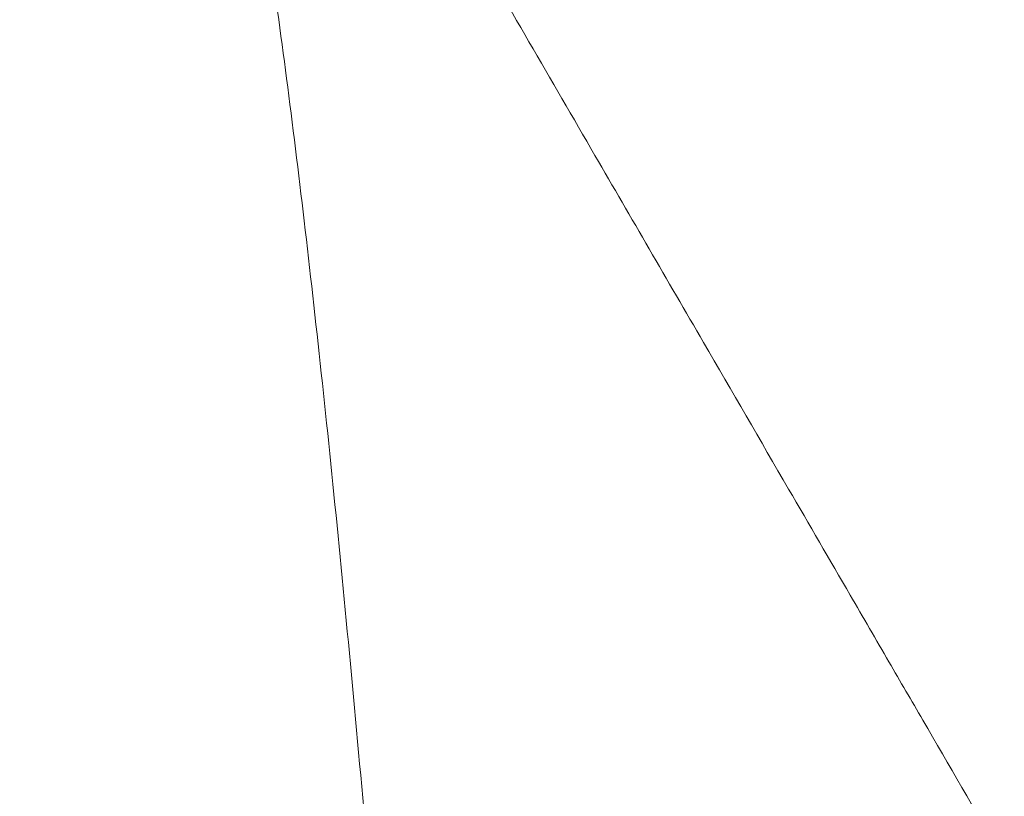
# Model space of a CAD drawing. Header units: inches. Extents: x 1 to 109, y 1 to 85.
# Tile 764 of 1056: x 88.44741 to 88.45538, y 24.5013 to 24.50759. Entities that reach past the tile are written whole.
import ezdxf

# ---------------------------------------------------------------- set-up
doc = ezdxf.new("R2010")
doc.units = ezdxf.units.IN
doc.header["$MEASUREMENT"] = 0

msp = doc.modelspace()

# ---------------------------------------------------------------- linework, layer by layer
at = {"color": 7, "linetype": 'Continuous', "lineweight": 15, "ltscale": 5}
for points, knots in [([(88.451134, 24.4341884), (88.4510445, 24.4360523), (88.4508639, 24.4398112), (88.4505784, 24.4454627), (88.4502812, 24.451134), (88.4499733, 24.4567788), (88.4496572, 24.4623489), (88.4493415, 24.4676916), (88.449029, 24.4727715), (88.4487222, 24.4775614), (88.4484171, 24.4821258), (88.4481162, 24.486433), (88.4478155, 24.4905357), (88.4475177, 24.4943903), (88.4472256, 24.497955), (88.4469457, 24.501144), (88.4466804, 24.5039782), (88.4464026, 24.5064731), (88.4461178, 24.5085857), (88.4458276, 24.510314), (88.4455344, 24.5116582), (88.4452346, 24.5126327), (88.4449302, 24.5132232), (88.4446174, 24.513425), (88.4442984, 24.5132068), (88.443976, 24.512543), (88.4436589, 24.5114491), (88.4433497, 24.5099428), (88.4430508, 24.5080482), (88.4427691, 24.5058364), (88.4425059, 24.5033537), (88.4422545, 24.5006182), (88.4419887, 24.4975625), (88.4417124, 24.4941712), (88.4414199, 24.4903796), (88.4411129, 24.486184), (88.4407932, 24.4815898), (88.4404693, 24.4767104), (88.4401438, 24.4715845), (88.4398195, 24.4662549), (88.439505, 24.4608713), (88.4392028, 24.4554893), (88.4389142, 24.4501583), (88.4386356, 24.4448109), (88.4383675, 24.4394859), (88.4381975, 24.435945), (88.4381132, 24.4341884)], [0, 0, 0, 0, 0.0224789, 0.0453313, 0.0685062, 0.0919475, 0.1155952, 0.1393856, 0.1618887, 0.1844038, 0.2068744, 0.2292447, 0.2514602, 0.2747945, 0.2978377, 0.320536, 0.3429176, 0.3655625, 0.3885596, 0.4105181, 0.432694, 0.4550359, 0.4774899, 0.5000003, 0.523873, 0.5476785, 0.5713505, 0.5948251, 0.6180416, 0.6409433, 0.662202, 0.6833271, 0.7047784, 0.7265313, 0.74854, 0.7721069, 0.7958441, 0.8196866, 0.8435676, 0.8674198, 0.891176, 0.9134288, 0.9354857, 0.9572967, 0.9788157, 1, 1, 1, 1]), ([(88.4543892, 24.4341884), (88.4542997, 24.4360523), (88.4541191, 24.4398112), (88.4538336, 24.4454627), (88.4535364, 24.451134), (88.4532285, 24.4567788), (88.4529124, 24.4623489), (88.4525967, 24.4676916), (88.4522842, 24.4727715), (88.4519774, 24.4775614), (88.4516723, 24.4821258), (88.4513714, 24.486433), (88.4510707, 24.4905357), (88.4507729, 24.4943903), (88.4504808, 24.497955), (88.4502009, 24.501144), (88.4499356, 24.5039782), (88.4496578, 24.5064731), (88.449373, 24.5085857), (88.4490828, 24.510314), (88.4487896, 24.5116582), (88.4484898, 24.5126327), (88.4481854, 24.5132232), (88.4478726, 24.513425), (88.4475536, 24.5132068), (88.4472312, 24.512543), (88.4469141, 24.5114491), (88.4466049, 24.5099428), (88.446306, 24.5080482), (88.4460243, 24.5058364), (88.4457611, 24.5033537), (88.4455097, 24.5006182), (88.445244, 24.4975625), (88.4449676, 24.4941712), (88.4446751, 24.4903796), (88.4443681, 24.486184), (88.4440485, 24.4815898), (88.4437245, 24.4767104), (88.443399, 24.4715845), (88.4430747, 24.4662549), (88.4427602, 24.4608713), (88.442458, 24.4554893), (88.4421695, 24.4501583), (88.4418908, 24.4448109), (88.4416227, 24.4394859), (88.4414527, 24.435945), (88.4413684, 24.4341884)], [0, 0, 0, 0, 0.022479, 0.045331, 0.068506, 0.091948, 0.115595, 0.139386, 0.161889, 0.184404, 0.206874, 0.229245, 0.25146, 0.274794, 0.297838, 0.320536, 0.342918, 0.365562, 0.38856, 0.410518, 0.432694, 0.455036, 0.47749, 0.5, 0.523873, 0.547679, 0.571351, 0.594825, 0.618042, 0.640943, 0.662202, 0.683327, 0.704778, 0.726531, 0.74854, 0.772107, 0.795844, 0.819687, 0.843568, 0.86742, 0.891176, 0.913429, 0.935486, 0.957297, 0.978816, 1, 1, 1, 1]), ([(88.4581606, 24.4959986), (88.4577952, 24.4966272), (88.4571177, 24.4977924), (88.4561821, 24.4994023), (88.4554012, 24.5007464), (88.4548407, 24.5017113), (88.4544339, 24.5024117), (88.4540715, 24.5030358), (88.4535708, 24.5038981), (88.4528817, 24.505085), (88.4520025, 24.5065996), (88.4509333, 24.5084421), (88.4496739, 24.5106128), (88.4487712, 24.5121693), (88.4482881, 24.5130023)], [0, 0, 0, 0, 0.110945, 0.205651, 0.284106, 0.348122, 0.375905, 0.407699, 0.458241, 0.528043, 0.617109, 0.72545, 0.853076, 1, 1, 1, 1])]:
    msp.add_open_spline(points, degree=3, knots=knots, dxfattribs=at)

doc.saveas('drawing.dxf')
